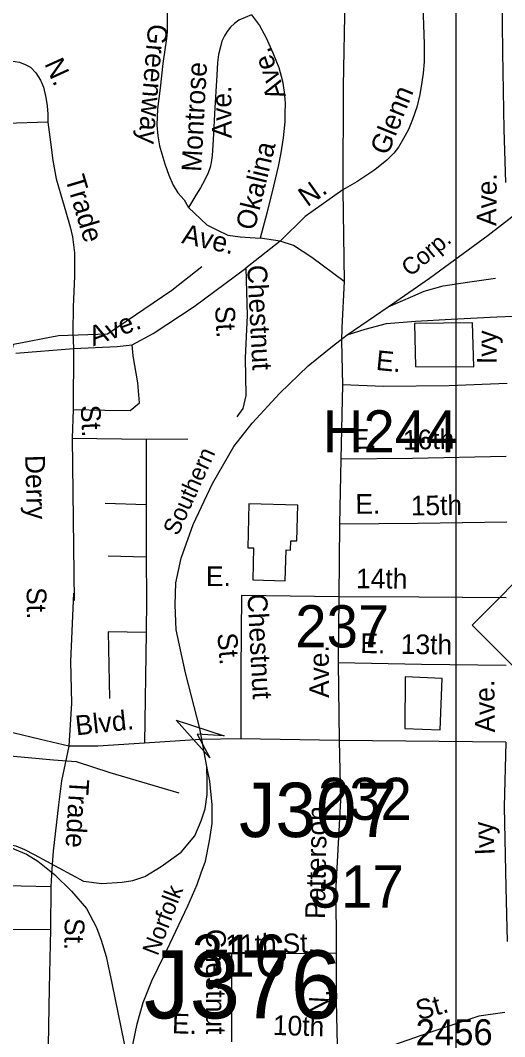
# Model space of a CAD drawing. Extents: x 1547597 to 1699558, y 810033 to 920809.
# Drawn here: x 1631622 to 1633958, y 860062 to 864963 of the extents above; entities that cross this region are included whole.
import ezdxf

# ---------------------------------------------------------------- set-up
doc = ezdxf.new("R2010")
doc.units = 0
for name, color, linetype in [('Exist Cultural Warehouse Building Footprint', 7, 'Continuous'), ('Exist Hydrographic Creek Single Shore', 7, 'Continuous'), ('Exist Hydrographic Misc Water Feature', 7, 'Continuous'), ('Exist Railroad Mainline', 7, 'Continuous'), ('Exist Railroad Mainline Label', 7, 'Continuous'), ('Exist Railroad Siding', 7, 'Continuous'), ('Exist Road Non-System Structure Non-Sys Other Number Label', 7, 'Continuous'), ('Exist Road Non-System Type 51', 7, 'Continuous'), ('Exist Road Non-System Type 51 Label', 7, 'Continuous'), ('Exist Road Primary NC Shield CELL', 7, 'Continuous'), ('Exist Road Primary US Structure Non-Sys NCDOT Number Label', 7, 'Continuous'), ('Exist Road Primary US Structure RailRoad Attributed CELL', 7, 'Continuous'), ('Exist Road Secondary Structure Standard Bridge Number Label', 7, 'Continuous'), ('Exist Road Secondary Type 51 Number Label', 7, 'Continuous'), ('Map Preparation Inset Cut Line', 7, 'Continuous')]:
    doc.layers.add(name, color=color, linetype=linetype)

msp = doc.modelspace()

# ---------------------------------------------------------------- linework, layer by layer
at = {"layer": 'Exist Cultural Warehouse Building Footprint'}
for points in [[(1633802.9, 863504.7), (1633523.2, 863500.7), (1633527.2, 863293.7), (1633808.6, 863292.6)], [(1632742.7, 862264.3), (1632899.7, 862260.1), (1632903.7, 862408.9), (1632924.8, 862408.4), (1632926, 862453.1), (1632956.2, 862452.3), (1632960.8, 862624.7), (1632724, 862631.1), (1632718.4, 862419.3), (1632746.8, 862418.6)], [(1633478.5, 861797.5), (1633475.5, 861547.1), (1633647.4, 861541), (1633656.1, 861788.4)]]:
    msp.add_lwpolyline(points, close=True, dxfattribs=at)
at = {"layer": 'Exist Hydrographic Creek Single Shore'}
msp.add_lwpolyline([(1630833.5, 861421.9), (1630966.8, 861520.5), (1631011.8, 861672.9), (1631084.6, 861915.6), (1631123.4, 862010.3), (1631140.4, 862078.2), (1631199.9, 862152.6), (1631523, 863097.6), (1631588.5, 863401), (1631806.8, 863443.5), (1632041.8, 863451.6), (1632351.9, 863662.2), (1632497.2, 863775.3)], dxfattribs=at)
at = {"layer": 'Exist Hydrographic Misc Water Feature'}
msp.add_lwpolyline([(1630966.8, 861520.5), (1631138.3, 861502.2), (1631289.6, 861437.8), (1631414.4, 861430.3), (1631781.4, 861396.2), (1631891.1, 861388.6), (1632053.8, 861335.6), (1632386.7, 861237.1)], dxfattribs=at)
at = {"layer": 'Exist Railroad Mainline'}
msp.add_line((1633198.9, 863447.1), (1633396.5, 863580.8), dxfattribs=at)
for points in [[(1633396.5, 863580.8), (1633596, 863720.2), (1633878.6, 863926.6), (1634106.7, 864103.7), (1634296.8, 864281.3), (1634460.8, 864437.2), (1634576.4, 864567.8), (1634706.7, 864756.2), (1634823.1, 864942.8), (1634941.4, 865133.3)], [(1632521.6, 861364.2), (1632486.9, 861548), (1632418.4, 861816.9), (1632373.1, 862023.5), (1632368.6, 862143.7), (1632371.9, 862249.7), (1632397.6, 862369.2), (1632455.5, 862532.5), (1632548, 862729.4), (1632652.2, 862908.1), (1632739.6, 863021), (1632873.4, 863165.4), (1633010.9, 863297.7), (1633128.1, 863392.1), (1633198.9, 863447.1)], [(1631532.1, 860994.9), (1631600, 860981.9), (1631642.9, 860963.9), (1631688.8, 860940), (1631926.4, 860812.2), (1632014.3, 860800.7), (1632113.5, 860806.6), (1632164, 860815.1), (1632223.2, 860834.1), (1632301, 860882.3), (1632397.2, 860951.1), (1632464.2, 861030.2), (1632494.4, 861101.9), (1632513.4, 861160), (1632522.6, 861228.9), (1632522.6, 861294.6), (1632521.6, 861364.2)], [(1632147.4, 859856), (1632157, 859983.8), (1632184.7, 860123.5), (1632215, 860227), (1632255.7, 860331.3), (1632343.6, 860509.5), (1632430.3, 860691.9), (1632475.4, 860795.6), (1632494.4, 860851), (1632515.6, 860908.5), (1632534.6, 861006.3), (1632546.9, 861089.1), (1632546.5, 861179.5), (1632536.5, 861294.1), (1632521.6, 861364.2)], [(1630919, 860899.9), (1630960.6, 860925.4), (1630997.5, 860946), (1631103.9, 860989.5), (1631190.3, 861010.1), (1631257.9, 861018.2), (1631386.6, 861019.3), (1631532.1, 860994.9), (1631593.8, 860966.6), (1631651.3, 860942.2), (1631706.7, 860908.5), (1631787.5, 860844.1)], [(1631787.5, 860844.1), (1631869, 860763.7), (1631940.8, 860679.9), (1631988.6, 860587.6), (1632012.2, 860527.3), (1632036.1, 860448.6), (1632064, 860319.9), (1632123.5, 860028.3), (1632147.4, 859856)]]:
    msp.add_lwpolyline(points, dxfattribs=at)
at = {"layer": 'Exist Railroad Siding'}
for points in [[(1633396.5, 863580.8), (1633515, 863633.2), (1633569.3, 863656.5), (1633661.5, 863683.3), (1633777.7, 863699.9), (1633913.8, 863720.2)], [(1633198.9, 863447.1), (1633285.1, 863474.2), (1633387.5, 863500.7), (1633527.4, 863513.1), (1633699.5, 863522.8), (1633919.4, 863533.9), (1634159.5, 863542.9)]]:
    msp.add_lwpolyline(points, dxfattribs=at)
at = {"layer": 'Exist Road Non-System Type 51'}
for p, q in [((1633177.9, 864146.3), (1633184.3, 863702.9)), ((1632875.3, 863898.3), (1632778.1, 863913)), ((1633175.2, 863204.9), (1633167.3, 862846.7)), ((1633167.3, 862846.7), (1633160.7, 862532.8)), ((1633160.7, 862532.8), (1633157.8, 862182.9)), ((1633157.8, 862182.9), (1632688.3, 862189.4)), ((1633157.8, 862182.9), (1633155.1, 861865)), ((1633155.1, 861865), (1633159.1, 861489.9))]:
    msp.add_line(p, q, dxfattribs=at)
for points in [[(1632332.2, 865090.2), (1632330.5, 864968.2), (1632329.5, 864910.2), (1632327, 864876.2), (1632309.4, 864754.5), (1632295.8, 864636.7), (1632284.3, 864537.1), (1632281.1, 864456.9), (1632284.5, 864407), (1632293.7, 864358.8), (1632305.1, 864318.8), (1632319.6, 864271.4), (1632337.9, 864217), (1632358.9, 864168), (1632382.3, 864131.7), (1632411.9, 864097.3), (1632432.3, 864059.8)], [(1633561, 865080.7), (1633570.3, 864848.7), (1633569.6, 864762.7), (1633565.1, 864708.8), (1633558.8, 864664.9), (1633548.2, 864605.1), (1633533.7, 864545.1), (1633513.1, 864485.3), (1633494.7, 864437.5), (1633470.4, 864393.5), (1633446, 864352), (1633423.8, 864322), (1633389.5, 864288.5), (1633331.1, 864242.9), (1633244.7, 864183.8), (1633177.9, 864146.3)], [(1633187.3, 865072), (1633179, 864646.2), (1633177.9, 864146.3)], [(1633944.8, 865087.3), (1633946.9, 864809.3), (1633953.6, 864437.1), (1633961.8, 864181)], [(1632736.4, 864990.4), (1632676, 864963.4), (1632654.5, 864948.2), (1632635.7, 864930), (1632619.1, 864909.1), (1632607, 864888.3), (1632594.5, 864862.4), (1632588.5, 864842.5), (1632577.8, 864798.7), (1632573.2, 864760.7), (1632570.4, 864698.8), (1632560.2, 864541.1), (1632551.8, 864387.2), (1632546.9, 864311.2), (1632542, 864277.1), (1632537.3, 864254.4), (1632527.6, 864227.6), (1632511.1, 864193.7), (1632490.7, 864156.1), (1632468.2, 864120.3), (1632432.3, 864059.8)], [(1632736.4, 864990.4), (1632775.7, 864937.9), (1632806.8, 864879.5), (1632839.7, 864807), (1632868.7, 864736.5), (1632885.7, 864670.4), (1632894.9, 864616.3), (1632898.8, 864563), (1632897.4, 864514.2), (1632896.8, 864474.2), (1632889.8, 864396.3), (1632878.7, 864324.5), (1632865.8, 864258.7), (1632842.4, 864163), (1632810.6, 864033.5), (1632778.1, 863913)], [(1631228, 864771.5), (1631411.1, 864769.9), (1631474.8, 864773), (1631546.2, 864769.9), (1631575.7, 864768.4), (1631618.6, 864762.1), (1631645.5, 864750.1), (1631671.7, 864737.6), (1631697.1, 864709.3), (1631718.6, 864674.9), (1631734.1, 864640.7), (1631745.5, 864590.7), (1631750.9, 864550.5), (1631754.3, 864510.4), (1631755.3, 864471.6)], [(1631755.3, 864471.6), (1631553.9, 864465.3), (1631427.9, 864461), (1631237.9, 864455.9)], [(1631755.3, 864471.6), (1631766.8, 864374.9), (1631778.4, 864286.8), (1631795.2, 864199.4), (1631816.6, 864121.6), (1631841.4, 864039.2), (1631862.3, 863967), (1631874, 863919.5), (1631879.2, 863880.8), (1631882.6, 863842.7), (1631883.9, 863798.6), (1631882.9, 863728.8), (1631877, 863582.2), (1631875.1, 863459.3), (1631877.9, 863381.2)], [(1633177.9, 864146.3), (1632996.1, 864017), (1632875.3, 863898.3)], [(1632432.3, 864059.8), (1632521.3, 863977.2), (1632569, 863953.4), (1632622.2, 863927.7), (1632682.7, 863918.5), (1632778.1, 863913)], [(1632875.3, 863898.3), (1632710.2, 863768)], [(1633184.3, 863702.9), (1633027.6, 863819.4), (1632939.5, 863878.1), (1632875.3, 863898.3)], [(1632161.1, 863397.7), (1632263.3, 863452.5), (1632460.8, 863582.6), (1632710.2, 863768)], [(1632710.2, 863768), (1632715.7, 863540.4), (1632706.7, 863335.1), (1632709.3, 863153.1), (1632694.6, 863090.7), (1632665.3, 863050.3)], [(1633184.3, 863702.9), (1633172.4, 863482.5), (1633171.4, 863416.5), (1633175.2, 863204.9)], [(1631599.8, 863358.8), (1631877.9, 863381.2)], [(1631877, 863085.9), (1632029.1, 863083.4), (1632151.2, 863080.9), (1632196, 863118.3), (1632188.6, 863215.6), (1632166.1, 863345.3), (1632161.1, 863397.7)], [(1631877.9, 863381.2), (1631877, 863085.9)], [(1631877.9, 863381.2), (1632088.9, 863390.2), (1632161.1, 863397.7)], [(1633969.9, 863211.2), (1633690, 863199.9), (1633372.8, 863197.9), (1633175.2, 863204.9)], [(1631877, 863085.9), (1631872.1, 862947.5)], [(1631872.1, 862947.5), (1632228.5, 862942.5)], [(1631872.1, 862947.5), (1631882.1, 862164.4)], [(1632228.5, 862942.5), (1632430.4, 862945)], [(1632228.5, 862942.5), (1632228.5, 862625.8)], [(1633964.7, 862859.3), (1633513.1, 862849.6), (1633167.3, 862846.7)], [(1632228.5, 862625.8), (1632031.3, 862632.8)], [(1632228.5, 862625.8), (1632228.5, 862373.9)], [(1633968.3, 862543.2), (1633540.6, 862537.3), (1633160.7, 862532.8)], [(1632228.5, 862373.9), (1632046.3, 862379.6)], [(1632228.5, 862373.9), (1632231, 862171.8)], [(1631879.1, 862201.1), (1631864.4, 861871.2), (1631869.2, 861669.5), (1631856.7, 861462.5)], [(1632688.3, 862189.4), (1632685.6, 861826.6), (1632685.6, 861497.4)], [(1633965.1, 862177.3), (1633543.4, 862181.5), (1633157.8, 862182.9)], [(1632231, 862171.8), (1632228.5, 862011.2)], [(1632228.5, 862011.2), (1632046.4, 862014.7)], [(1632046.4, 862014.7), (1632051.4, 861692.9)], [(1632228.5, 862011.2), (1632221, 861477.5)], [(1633964.3, 861851.3), (1633556.8, 861857.2), (1633155.1, 861865)], [(1631856.7, 861462.5), (1631719.6, 861494.9), (1631585.1, 861527.4)], [(1632491.2, 861494.9), (1632221, 861477.5)], [(1632685.6, 861497.4), (1632491.2, 861494.9)], [(1633159.1, 861489.9), (1632685.6, 861497.4)], [(1633159.1, 861489.9), (1633166.4, 861202), (1633143.6, 860785.2), (1633145.1, 860465.2)], [(1633963.4, 861481.4), (1633159.1, 861489.9)], [(1631856.7, 861462.5), (1631820.8, 861295.4), (1631805.4, 861179.8), (1631779.7, 860956.3), (1631774.6, 860871.5)], [(1632221, 861477.5), (1631996.3, 861462.5), (1631856.7, 861462.5)], [(1633963.4, 861481.4), (1633954.6, 861169.6), (1633963.9, 860780.3), (1633969, 860520)], [(1631774.6, 860871.5), (1631769.5, 860784.2)], [(1631769.5, 860784.2), (1631338.2, 860794.5)], [(1631769.5, 860784.2), (1631766.9, 860578.7)], [(1631340.8, 860581.3), (1631766.9, 860578.7)], [(1631766.9, 860578.7), (1631761.7, 860295), (1631754.9, 859926.8)], [(1632641.3, 860036.4), (1632641.4, 860464.5), (1632897.3, 860462.9), (1633145.1, 860465.2)], [(1633145.1, 860465.2), (1633145.8, 860233.3), (1633149.3, 860018.9), (1633150.8, 859988.9)], [(1633959, 860177.7), (1633833.2, 860160.1), (1633591.7, 860079.5), (1633315.1, 859983.9), (1633181.8, 859918.4)]]:
    msp.add_lwpolyline(points, dxfattribs=at)
at = {"layer": 'Exist Road Primary NC Shield CELL'}
msp.add_lwpolyline([(1633800.4, 862047), (1634133.4, 862380), (1634466.4, 862047), (1634133.4, 861714)], close=True, dxfattribs=at)
at = {"layer": 'Exist Road Primary US Structure RailRoad Attributed CELL'}
msp.add_lwpolyline([(1632536.5, 861406.4), (1632373.4, 861587.6), (1632605.3, 861512.3), (1632475.6, 861521.2)], close=True, dxfattribs=at)
at = {"layer": 'Map Preparation Inset Cut Line'}
for points in [[(1633724, 874749.3), (1571208, 874749.3), (1571208, 831307.2), (1633724, 831307.2)], [(1694128.9, 831307.2), (1633724, 831307.2), (1633724, 874749.3), (1694128.9, 874749.3)]]:
    msp.add_lwpolyline(points, close=True, dxfattribs=at)

# ---------------------------------------------------------------- texts
at = {"layer": 'Exist Railroad Mainline Label'}
for s, rotation, p in [('Corp.', 40.2401, (1633502.6, 863723.7)), ('Southern', 65.7537, (1632381.6, 862473.3)), ('Norfolk', 69.0359, (1632284.4, 860447.7))]:
    msp.add_text(s, height=82.02, rotation=rotation, dxfattribs=at).set_placement(p)
at = {"layer": 'Exist Road Non-System Structure Non-Sys Other Number Label'}
for s, height, p in [('J307', 262.47, (1632676.9, 861024.1)), ('J376', 328.08, (1632218.6, 860149.6))]:
    msp.add_text(s, height=height, dxfattribs=at).set_placement(p)
at = {"layer": 'Exist Road Non-System Type 51 Label'}
for s, rotation, p in [('Greenway', 265.2476, (1632239.3, 864948.2)), ('Greenway', 265.2476, (1632239.3, 864948.2)), ('Ave.', 108.4292, (1632903.9, 864599.3)), ('Ave.', 108.4292, (1632903.9, 864599.3)), ('N.', 294.4481, (1631736.6, 864754.3)), ('Montrose', 86.9021, (1632494.1, 864231)), ('Ave.', 90.4641, (1632641.1, 864394.4)), ('Glenn', 68.0926, (1633393.8, 864307.9)), ('Okalina', 76.3397, (1632751.6, 863946)), ('Trade', 286.7223, (1631837, 864201.9)), ('Ave.', 89.4726, (1633917.4, 863971.2)), ('N.', 35.4495, (1633006, 864061.1)), ('Ave.', 347.3453, (1632396.3, 863889.9)), ('Ave.', 347.3453, (1632396.3, 863889.9)), ('Chestnut', 272.9348, (1632715.9, 863781.6)), ('St.', 272.9348, (1632561, 863584)), ('Ave.', 20.5313, (1631974.1, 863390.8)), ('Ivy', 89.4726, (1633919.1, 863304.9)), ('E.', 354.3638, (1633334.3, 863277.8)), ('St.', 272.8667, (1631912.9, 863106.3)), ('E.', 0.4935, (1633220.9, 862896.3)), ('16th', 1.2218, (1633468.3, 862892.1)), ('Derry', 271.7551, (1631645, 862865.7)), ('E.', 0.6769, (1633238.4, 862583)), ('15th', 0.7923, (1633505.7, 862575)), ('E.', 359.7874, (1632516.8, 862234.7)), ('14th', 359.434, (1633240.8, 862224.6)), ('St.', 270.5056, (1631652.5, 862229.2)), ('Chestnut', 272.9831, (1632716.9, 862195.4)), ('St.', 274.9121, (1632571.9, 862005.6)), ('E.', 358.8933, (1633261.3, 861912.1)), ('13th', 359.1734, (1633456.5, 861907.9)), ('Ave.', 90.2923, (1633110.8, 861695.5)), ('Ave.', 90.7011, (1633910.8, 861528.9)), ('Blvd.', 6.2525, (1631892.3, 861514.3)), ('Trade', 266.517, (1631859.9, 861306.5)), ('Patterson', 88.8992, (1633090.7, 860628.5)), ('Ivy', 92.5429, (1633909.7, 860938.7)), ('St.', 269.1661, (1631836.7, 860634.5)), ('Chestnut', 269.9881, (1632518.1, 860581.2)), ('11th', 1.3223, (1632611.9, 860457.9)), ('St.', 2.2213, (1632888.9, 860462.1)), ('N.', 86.9968, (1633105.7, 860161.7)), ('St.', 15.504, (1633544, 860140.1)), ('E.', 358.3251, (1632352.4, 860078)), ('10th', 358.3251, (1632839.1, 860070.1))]:
    msp.add_text(s, height=95, rotation=rotation, dxfattribs=at).set_placement(p)
at = {"layer": 'Exist Road Primary US Structure Non-Sys NCDOT Number Label'}
msp.add_text('H244', height=203.41, dxfattribs=at).set_placement((1633080.1, 862879.1))
at = {"layer": 'Exist Road Secondary Structure Standard Bridge Number Label'}
for s, p in [('237', (1632947.7, 861939)), ('232', (1633056.7, 861106.9)), ('317', (1633017.3, 860683.8)), ('316', (1632449.7, 860350.5))]:
    msp.add_text(s, height=203.41, dxfattribs=at).set_placement(p)
at = {"layer": 'Exist Road Secondary Type 51 Number Label'}
msp.add_text('2456', height=125, dxfattribs=at).set_placement((1633528.1, 860020.5))

doc.saveas('drawing.dxf')
